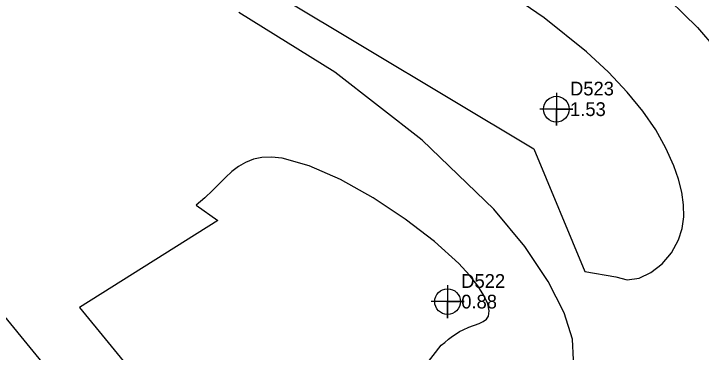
# Model space of a CAD drawing. Extents: x 2356077 to 2359823, y 225951 to 227822.
# Drawn here: x 2357198.6 to 2357323.9, y 227069.1 to 227130.7 of the extents above; entities that cross this region are included whole.
import ezdxf

# ---------------------------------------------------------------- set-up
doc = ezdxf.new("R2010")
doc.units = 0
for name, color, linetype in [('DTM Contours Major', 7, 'Continuous'), ('DTM Contours Minor', 7, 'Continuous'), ('Exist DTM Regular Point CELL', 7, 'Continuous'), ('Exist DTM Regular Point Cogo Elevation', 7, 'Continuous'), ('Exist DTM Regular Point Cogo Number', 7, 'Continuous')]:
    doc.layers.add(name, color=color, linetype=linetype)

msp = doc.modelspace()

# ---------------------------------------------------------------- linework, layer by layer
at = {"layer": 'DTM Contours Major'}
for points in [[(2357273.55, 227066.59), (2357276.45, 227070.33), (2357277.14, 227070.83), (2357277.84, 227071.43), (2357278.52, 227071.96), (2357279.18, 227072.41), (2357279.84, 227072.8), (2357280.47, 227073.13), (2357281.54, 227073.6), (2357283.41, 227074.3), (2357284.15, 227074.65), (2357284.72, 227075.06), (2357285.09, 227075.6), (2357285.24, 227076.59), (2357284.96, 227077.86), (2357284.27, 227079.4), (2357283.16, 227081.16), (2357281.63, 227083.11), (2357279.67, 227085.22), (2357275.25, 227089.21), (2357269.91, 227093.28), (2357264.06, 227097.14), (2357258.1, 227100.49), (2357252.44, 227103.01), (2357247.5, 227104.41), (2357245.55, 227104.6), (2357243.81, 227104.52), (2357242.25, 227104.18), (2357240.83, 227103.62), (2357239.53, 227102.86), (2357238.32, 227101.94), (2357237.17, 227100.89), (2357236.01, 227099.73), (2357234.77, 227098.48), (2357233.39, 227097.17), (2357231.81, 227095.83), (2357235.74, 227093.01), (2357210.58, 227077.19)], [(2357210.58, 227077.19), (2357231.47, 227051.71)]]:
    msp.add_lwpolyline(points, dxfattribs=at)
at = {"layer": 'DTM Contours Minor'}
for points in [[(2357293.39, 227106.1), (2357302.68, 227083.78), (2357308.3, 227082.77), (2357310.35, 227082.22), (2357312.54, 227082.53), (2357314.71, 227083.54), (2357316.74, 227085.14), (2357318.47, 227087.18), (2357319.76, 227089.54), (2357320.39, 227091.57), (2357320.68, 227093.7), (2357320.65, 227095.92), (2357320.32, 227098.22), (2357319.72, 227100.58), (2357318.89, 227102.99), (2357317.44, 227106.22), (2357315.58, 227109.53), (2357313.25, 227112.93), (2357310.4, 227116.42), (2357306.99, 227120.03), (2357302.96, 227123.76), (2357295.24, 227129.96), (2357286.47, 227136)], [(2357315.61, 227135.63), (2357323.2, 227128.17), (2357329.86, 227120.4)], [(2357247.12, 227133.84), (2357293.39, 227106.1)], [(2357300.62, 227067.69), (2357300.42, 227071.41), (2357298.87, 227076.23), (2357295.96, 227081.93), (2357291.7, 227088.31), (2357286.07, 227095.13), (2357273.03, 227107.66), (2357257.1, 227120.06), (2357239.6, 227130.9)], [(2357163.94, 227115.72), (2357206.12, 227064.28)]]:
    msp.add_lwpolyline(points, dxfattribs=at)
at = {"layer": 'Exist DTM Regular Point CELL'}
for points in [[(2357297.47, 227116.31), (2357297.47, 227110.31), (2357297.47, 227113.31), (2357300.47, 227113.31), (2357294.47, 227113.31)], [(2357277.64, 227081.27), (2357277.64, 227075.27), (2357277.64, 227078.27), (2357280.64, 227078.27), (2357274.64, 227078.27)]]:
    msp.add_lwpolyline(points, dxfattribs=at)
for centre in [(2357297.47, 227113.31), (2357277.64, 227078.27)]:
    msp.add_circle(centre, 2.34, dxfattribs=at)

# ---------------------------------------------------------------- texts
at = {"layer": 'Exist DTM Regular Point Cogo Elevation'}
for s, p in [('1.53', (2357299.97, 227112.06)), ('0.88', (2357280.14, 227077.02))]:
    msp.add_text(s, height=2.5, dxfattribs=at).set_placement(p)
at = {"layer": 'Exist DTM Regular Point Cogo Number'}
for s, p in [('D523', (2357299.97, 227115.81)), ('D522', (2357280.14, 227080.77))]:
    msp.add_text(s, height=2.5, dxfattribs=at).set_placement(p)

doc.saveas('drawing.dxf')
